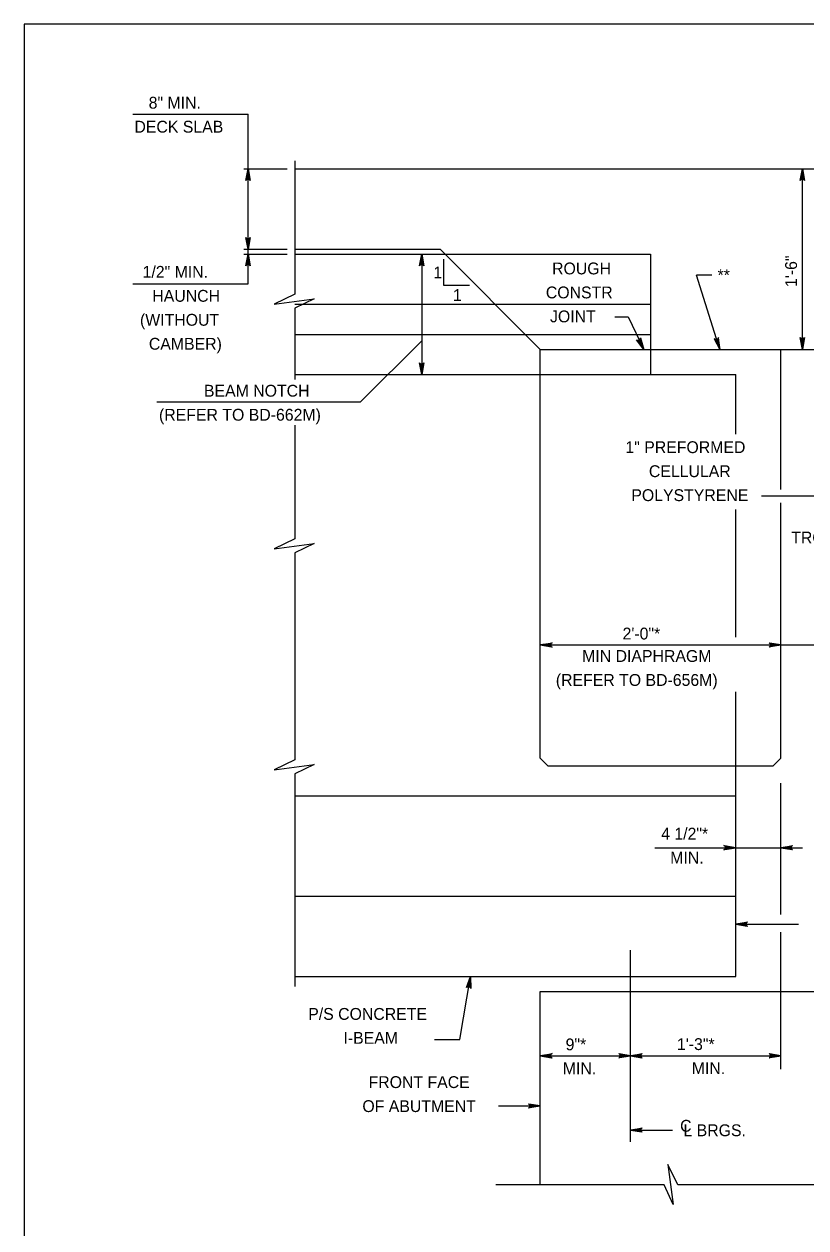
# Model space of a CAD drawing. Extents: x 636530 to 644067, y 294168 to 299122.
# Drawn here: x 639887.8 to 640085.9, y 295036.7 to 295341.5 of the extents above; entities that cross this region are included whole.
import ezdxf

# ---------------------------------------------------------------- set-up
doc = ezdxf.new("R2010")
doc.units = 0
doc.layers.add('1', color=7, linetype='Continuous')

msp = doc.modelspace()

# ---------------------------------------------------------------- linework, layer by layer
at = {"layer": '1'}
for p, q in [((640673.78, 295341.48), (639887.78, 295341.48)), ((639887.78, 295341.48), (639887.78, 294777.48)), ((639915.37, 295318.67), (639944.54, 295318.67)), ((639944.54, 295284.5), (639944.54, 295318.67)), ((639956.37, 295306.81), (639956.37, 295273.07)), ((639943.43, 295304.82), (639954.42, 295304.82)), ((639956.37, 295304.82), (640132.18, 295304.82)), ((640085.01, 295259.1), (640085.01, 295304.82)), ((639943.43, 295284.5), (639954.42, 295284.5)), ((639943.43, 295283.23), (639954.42, 295283.23)), ((639944.54, 295275.67), (639944.54, 295284.5)), ((639956.37, 295284.5), (639993.19, 295284.5)), ((639956.37, 295283.23), (639994.46, 295283.23)), ((639988.54, 295283.23), (639988.54, 295252.75)), ((640018.59, 295259.1), (639993.19, 295284.5)), ((639994.07, 295281.95), (639994.07, 295275.37)), ((639994.46, 295283.23), (640046.53, 295283.23)), ((640046.53, 295283.23), (640046.53, 295252.75)), ((639915.37, 295275.67), (639944.54, 295275.67)), ((640062.04, 295277.94), (640058.19, 295277.94)), ((640064.09, 295259.1), (640058.19, 295277.94)), ((639994.07, 295275.37), (640000.65, 295275.37)), ((639956.37, 295270.53), (640007.16, 295270.53)), ((639956.37, 295269.55), (639956.37, 295251.48)), ((640007.16, 295270.53), (640046.53, 295270.53)), ((640037.44, 295267.34), (640040.83, 295267.34)), ((640040.83, 295267.34), (640044.8, 295259.1)), ((639956.37, 295262.91), (640014.78, 295262.91)), ((639988.54, 295261.26), (639973.07, 295245.82)), ((640014.78, 295262.91), (640046.53, 295262.91)), ((640018.59, 295155.59), (640018.59, 295259.1)), ((640018.59, 295259.1), (640079.55, 295259.1)), ((640079.55, 295259.1), (640154.34, 295259.1)), ((640079.55, 295223.66), (640079.55, 295259.1)), ((639956.37, 295252.75), (640018.59, 295252.75)), ((640018.59, 295252.75), (640068.12, 295252.75)), ((640068.12, 295237.67), (640068.12, 295252.75)), ((639921.4, 295245.82), (639973.07, 295245.82)), ((639956.37, 295239.9), (639956.37, 295211.12)), ((640074.6, 295222), (640097.03, 295222)), ((640068.12, 295186.25), (640068.12, 295218.56)), ((640079.55, 295155.59), (640079.55, 295220.23)), ((639956.37, 295207.61), (639956.37, 295155.18)), ((640018.59, 295184.27), (640137.46, 295184.27)), ((640068.12, 295153.69), (640068.12, 295172.39)), ((640018.59, 295155.59), (640020.49, 295153.69)), ((640020.49, 295153.69), (640077.64, 295153.69)), ((640068.12, 295100.35), (640068.12, 295153.69)), ((640077.64, 295153.69), (640079.55, 295155.59)), ((639956.37, 295151.66), (639956.37, 295097.79)), ((640079.55, 295116), (640079.55, 295149.25)), ((639956.37, 295146.07), (640068.12, 295146.07)), ((640047.63, 295132.93), (640085.04, 295132.93)), ((639956.37, 295120.67), (640068.12, 295120.67)), ((640068.12, 295113.59), (640083.98, 295113.59)), ((640079.55, 295076.91), (640079.55, 295111.58)), ((640041.45, 295058.46), (640041.45, 295107.01)), ((639956.37, 295100.35), (640068.12, 295100.35)), ((639998.17, 295084.41), (640000.94, 295100.35)), ((640018.59, 295096.54), (640094.79, 295096.54)), ((640018.59, 295047.58), (640018.59, 295096.54)), ((639991.77, 295084.41), (639998.17, 295084.41)), ((640018.59, 295080.26), (640041.45, 295080.26)), ((640041.45, 295080.26), (640079.55, 295080.26)), ((640007.96, 295067.56), (640018.59, 295067.56)), ((640041.45, 295061.46), (640052.08, 295061.46)), ((640049.94, 295047.58), (640007.29, 295047.58)), ((640102.08, 295047.58), (640053.46, 295047.58))]:
    msp.add_line(p, q, dxfattribs=at)
for points in [[(639944.54, 295304.82), (639945.1, 295301.84), (639945.02, 295301.95), (639944.94, 295302.07), (639944.84, 295302.12), (639944.74, 295302.18), (639944.64, 295302.2), (639944.54, 295302.22), (639944.44, 295302.2), (639944.34, 295302.18), (639944.24, 295302.12), (639944.14, 295302.07), (639944.06, 295301.95), (639943.98, 295301.84), (639944.54, 295304.82), (639944.06, 295301.95), (639944.14, 295302.07), (639944.54, 295304.82), (639944.24, 295302.12), (639944.34, 295302.18), (639944.54, 295304.82), (639944.44, 295302.2), (639944.54, 295302.22), (639944.54, 295304.82), (639944.64, 295302.2), (639944.74, 295302.18), (639944.54, 295304.82), (639944.84, 295302.12), (639944.94, 295302.07), (639944.54, 295304.82), (639945.02, 295301.95)], [(640085.01, 295304.82), (640085.57, 295301.84), (640085.41, 295302.07), (640085.21, 295302.18), (640085.01, 295302.22), (640084.81, 295302.18), (640084.61, 295302.07), (640084.45, 295301.84), (640085.01, 295304.82), (640084.61, 295302.07), (640084.81, 295302.18), (640085.01, 295304.82), (640085.01, 295302.22), (640085.21, 295302.18), (640085.01, 295304.82), (640085.41, 295302.07)], [(639944.54, 295284.5), (639943.98, 295287.48), (639944.06, 295287.36), (639944.14, 295287.25), (639944.24, 295287.19), (639944.34, 295287.13), (639944.44, 295287.11), (639944.54, 295287.1), (639944.64, 295287.11), (639944.74, 295287.13), (639944.84, 295287.19), (639944.94, 295287.25), (639945.02, 295287.36), (639945.1, 295287.48), (639944.54, 295284.5), (639945.02, 295287.36), (639944.94, 295287.25), (639944.54, 295284.5), (639944.84, 295287.19), (639944.74, 295287.13), (639944.54, 295284.5), (639944.64, 295287.11), (639944.54, 295287.1), (639944.54, 295284.5), (639944.44, 295287.11), (639944.34, 295287.13), (639944.54, 295284.5), (639944.24, 295287.19), (639944.14, 295287.25), (639944.54, 295284.5), (639944.06, 295287.36)], [(639944.54, 295283.23), (639945.1, 295280.25), (639945.02, 295280.36), (639944.94, 295280.48), (639944.84, 295280.54), (639944.74, 295280.59), (639944.64, 295280.61), (639944.54, 295280.63), (639944.44, 295280.61), (639944.34, 295280.59), (639944.24, 295280.54), (639944.14, 295280.48), (639944.06, 295280.36), (639943.98, 295280.25), (639944.54, 295283.23), (639944.06, 295280.36), (639944.14, 295280.48), (639944.54, 295283.23), (639944.24, 295280.54), (639944.34, 295280.59), (639944.54, 295283.23), (639944.44, 295280.61), (639944.54, 295280.63), (639944.54, 295283.23), (639944.64, 295280.61), (639944.74, 295280.59), (639944.54, 295283.23), (639944.84, 295280.54), (639944.94, 295280.48), (639944.54, 295283.23), (639945.02, 295280.36)], [(639988.54, 295283.23), (639989.1, 295280.25), (639989.02, 295280.36), (639988.94, 295280.48), (639988.84, 295280.54), (639988.74, 295280.59), (639988.64, 295280.61), (639988.54, 295280.63), (639988.44, 295280.61), (639988.34, 295280.59), (639988.24, 295280.54), (639988.14, 295280.48), (639988.06, 295280.36), (639987.98, 295280.25), (639988.54, 295283.23), (639988.06, 295280.36), (639988.14, 295280.48), (639988.54, 295283.23), (639988.24, 295280.54), (639988.34, 295280.59), (639988.54, 295283.23), (639988.44, 295280.61), (639988.54, 295280.63), (639988.54, 295283.23), (639988.64, 295280.61), (639988.74, 295280.59), (639988.54, 295283.23), (639988.84, 295280.54), (639988.94, 295280.48), (639988.54, 295283.23), (639989.02, 295280.36)], [(639956.37, 295273.07), (639951.18, 295270.53), (639961.33, 295271.91), (639956.37, 295269.55)], [(640044.8, 295259.1), (640043.01, 295261.54), (640043.13, 295261.47), (640043.25, 295261.4), (640043.37, 295261.39), (640043.48, 295261.38), (640043.58, 295261.41), (640043.68, 295261.44), (640043.76, 295261.5), (640043.84, 295261.56), (640043.91, 295261.66), (640043.97, 295261.75), (640043.99, 295261.89), (640044.01, 295262.03), (640044.8, 295259.1), (640043.99, 295261.89), (640043.97, 295261.75), (640044.8, 295259.1), (640043.91, 295261.66), (640043.84, 295261.56), (640044.8, 295259.1), (640043.76, 295261.5), (640043.68, 295261.44), (640044.8, 295259.1), (640043.58, 295261.41), (640043.48, 295261.38), (640044.8, 295259.1), (640043.37, 295261.39), (640043.25, 295261.4), (640044.8, 295259.1), (640043.13, 295261.47)], [(640064.09, 295259.1), (640063.74, 295262.11), (640063.7, 295261.98), (640063.65, 295261.84), (640063.58, 295261.76), (640063.5, 295261.67), (640063.41, 295261.63), (640063.32, 295261.58), (640063.22, 295261.57), (640063.12, 295261.55), (640063, 295261.58), (640062.89, 295261.61), (640062.78, 295261.69), (640062.67, 295261.78), (640064.09, 295259.1), (640062.78, 295261.69), (640062.89, 295261.61), (640064.09, 295259.1), (640063, 295261.58), (640063.12, 295261.55), (640064.09, 295259.1), (640063.22, 295261.57), (640063.32, 295261.58), (640064.09, 295259.1), (640063.41, 295261.63), (640063.5, 295261.67), (640064.09, 295259.1), (640063.58, 295261.76), (640063.65, 295261.84), (640064.09, 295259.1), (640063.7, 295261.98)], [(640085.01, 295259.1), (640084.45, 295262.08), (640084.61, 295261.85), (640084.81, 295261.73), (640085.01, 295261.7), (640085.21, 295261.73), (640085.41, 295261.85), (640085.57, 295262.08), (640085.01, 295259.1), (640085.41, 295261.85), (640085.21, 295261.73), (640085.01, 295259.1), (640085.01, 295261.7), (640084.81, 295261.73), (640085.01, 295259.1), (640084.61, 295261.85)], [(639988.54, 295252.75), (639987.98, 295255.73), (639988.06, 295255.62), (639988.14, 295255.5), (639988.24, 295255.44), (639988.34, 295255.38), (639988.44, 295255.37), (639988.54, 295255.35), (639988.64, 295255.37), (639988.74, 295255.38), (639988.84, 295255.44), (639988.94, 295255.5), (639989.02, 295255.62), (639989.1, 295255.73), (639988.54, 295252.75), (639989.02, 295255.62), (639988.94, 295255.5), (639988.54, 295252.75), (639988.84, 295255.44), (639988.74, 295255.38), (639988.54, 295252.75), (639988.64, 295255.37), (639988.54, 295255.35), (639988.54, 295252.75), (639988.44, 295255.37), (639988.34, 295255.38), (639988.54, 295252.75), (639988.24, 295255.44), (639988.14, 295255.5), (639988.54, 295252.75), (639988.06, 295255.62)], [(639956.37, 295211.12), (639951.18, 295208.59), (639961.33, 295209.97), (639956.37, 295207.61)], [(640018.59, 295184.27), (640021.57, 295184.83), (640021.46, 295184.75), (640021.34, 295184.67), (640021.28, 295184.57), (640021.22, 295184.47), (640021.21, 295184.37), (640021.19, 295184.27), (640021.21, 295184.17), (640021.22, 295184.07), (640021.28, 295183.97), (640021.34, 295183.87), (640021.46, 295183.79), (640021.57, 295183.71), (640018.59, 295184.27), (640021.46, 295183.79), (640021.34, 295183.87), (640018.59, 295184.27), (640021.28, 295183.97), (640021.22, 295184.07), (640018.59, 295184.27), (640021.21, 295184.17), (640021.19, 295184.27), (640018.59, 295184.27), (640021.21, 295184.37), (640021.22, 295184.47), (640018.59, 295184.27), (640021.28, 295184.57), (640021.34, 295184.67), (640018.59, 295184.27), (640021.46, 295184.75)], [(640079.55, 295184.27), (640076.57, 295183.71), (640076.68, 295183.79), (640076.8, 295183.87), (640076.86, 295183.97), (640076.92, 295184.07), (640076.93, 295184.17), (640076.95, 295184.27), (640076.93, 295184.37), (640076.92, 295184.47), (640076.86, 295184.57), (640076.8, 295184.67), (640076.68, 295184.75), (640076.57, 295184.83), (640079.55, 295184.27), (640076.68, 295184.75), (640076.8, 295184.67), (640079.55, 295184.27), (640076.86, 295184.57), (640076.92, 295184.47), (640079.55, 295184.27), (640076.93, 295184.37), (640076.95, 295184.27), (640079.55, 295184.27), (640076.93, 295184.17), (640076.92, 295184.07), (640079.55, 295184.27), (640076.86, 295183.97), (640076.8, 295183.87), (640079.55, 295184.27), (640076.68, 295183.79)], [(639956.37, 295155.18), (639951.18, 295152.65), (639961.33, 295154.03), (639956.37, 295151.66)], [(640068.12, 295132.93), (640065.14, 295132.37), (640065.25, 295132.45), (640065.37, 295132.53), (640065.43, 295132.63), (640065.49, 295132.73), (640065.5, 295132.83), (640065.52, 295132.93), (640065.5, 295133.03), (640065.49, 295133.13), (640065.43, 295133.23), (640065.37, 295133.33), (640065.25, 295133.41), (640065.14, 295133.49), (640068.12, 295132.93), (640065.25, 295133.41), (640065.37, 295133.33), (640068.12, 295132.93), (640065.43, 295133.23), (640065.49, 295133.13), (640068.12, 295132.93), (640065.5, 295133.03), (640065.52, 295132.93), (640068.12, 295132.93), (640065.5, 295132.83), (640065.49, 295132.73), (640068.12, 295132.93), (640065.43, 295132.63), (640065.37, 295132.53), (640068.12, 295132.93), (640065.25, 295132.45)], [(640079.55, 295132.93), (640082.53, 295133.49), (640082.42, 295133.41), (640082.3, 295133.33), (640082.24, 295133.23), (640082.18, 295133.13), (640082.17, 295133.03), (640082.15, 295132.93), (640082.17, 295132.83), (640082.18, 295132.73), (640082.24, 295132.63), (640082.3, 295132.53), (640082.42, 295132.45), (640082.53, 295132.37), (640079.55, 295132.93), (640082.42, 295132.45), (640082.3, 295132.53), (640079.55, 295132.93), (640082.24, 295132.63), (640082.18, 295132.73), (640079.55, 295132.93), (640082.17, 295132.83), (640082.15, 295132.93), (640079.55, 295132.93), (640082.17, 295133.03), (640082.18, 295133.13), (640079.55, 295132.93), (640082.24, 295133.23), (640082.3, 295133.33), (640079.55, 295132.93), (640082.42, 295133.41)], [(640068.12, 295113.59), (640071.1, 295114.15), (640070.99, 295114.07), (640070.87, 295113.99), (640070.81, 295113.89), (640070.75, 295113.79), (640070.74, 295113.69), (640070.72, 295113.59), (640070.74, 295113.49), (640070.75, 295113.39), (640070.81, 295113.29), (640070.87, 295113.19), (640070.99, 295113.11), (640071.1, 295113.03), (640068.12, 295113.59), (640070.99, 295113.11), (640070.87, 295113.19), (640068.12, 295113.59), (640070.81, 295113.29), (640070.75, 295113.39), (640068.12, 295113.59), (640070.74, 295113.49), (640070.72, 295113.59), (640068.12, 295113.59), (640070.74, 295113.69), (640070.75, 295113.79), (640068.12, 295113.59), (640070.81, 295113.89), (640070.87, 295113.99), (640068.12, 295113.59), (640070.99, 295114.07)], [(640000.94, 295100.35), (640000.98, 295097.31), (640000.92, 295097.44), (640000.86, 295097.57), (640000.77, 295097.64), (640000.69, 295097.72), (640000.59, 295097.75), (640000.49, 295097.79), (640000.39, 295097.79), (640000.29, 295097.79), (640000.18, 295097.75), (640000.07, 295097.71), (639999.98, 295097.61), (639999.88, 295097.51), (640000.94, 295100.35), (639999.98, 295097.61), (640000.07, 295097.71), (640000.94, 295100.35), (640000.18, 295097.75), (640000.29, 295097.79), (640000.94, 295100.35), (640000.39, 295097.79), (640000.49, 295097.79), (640000.94, 295100.35), (640000.59, 295097.75), (640000.69, 295097.72), (640000.94, 295100.35), (640000.77, 295097.64), (640000.86, 295097.57), (640000.94, 295100.35), (640000.92, 295097.44)], [(640018.59, 295080.26), (640021.57, 295080.82), (640021.46, 295080.74), (640021.34, 295080.66), (640021.28, 295080.56), (640021.22, 295080.46), (640021.21, 295080.36), (640021.19, 295080.26), (640021.21, 295080.16), (640021.22, 295080.06), (640021.28, 295079.96), (640021.34, 295079.86), (640021.46, 295079.78), (640021.57, 295079.7), (640018.59, 295080.26), (640021.46, 295079.78), (640021.34, 295079.86), (640018.59, 295080.26), (640021.28, 295079.96), (640021.22, 295080.06), (640018.59, 295080.26), (640021.21, 295080.16), (640021.19, 295080.26), (640018.59, 295080.26), (640021.21, 295080.36), (640021.22, 295080.46), (640018.59, 295080.26), (640021.28, 295080.56), (640021.34, 295080.66), (640018.59, 295080.26), (640021.46, 295080.74)], [(640041.45, 295080.26), (640038.47, 295079.7), (640038.58, 295079.78), (640038.7, 295079.86), (640038.76, 295079.96), (640038.82, 295080.06), (640038.83, 295080.16), (640038.85, 295080.26), (640038.83, 295080.36), (640038.82, 295080.46), (640038.76, 295080.56), (640038.7, 295080.66), (640038.58, 295080.74), (640038.47, 295080.82), (640041.45, 295080.26), (640038.58, 295080.74), (640038.7, 295080.66), (640041.45, 295080.26), (640038.76, 295080.56), (640038.82, 295080.46), (640041.45, 295080.26), (640038.83, 295080.36), (640038.85, 295080.26), (640041.45, 295080.26), (640038.83, 295080.16), (640038.82, 295080.06), (640041.45, 295080.26), (640038.76, 295079.96), (640038.7, 295079.86), (640041.45, 295080.26), (640038.58, 295079.78)], [(640041.45, 295080.26), (640044.43, 295080.82), (640044.32, 295080.74), (640044.2, 295080.66), (640044.14, 295080.56), (640044.08, 295080.46), (640044.07, 295080.36), (640044.05, 295080.26), (640044.07, 295080.16), (640044.08, 295080.06), (640044.14, 295079.96), (640044.2, 295079.86), (640044.32, 295079.78), (640044.43, 295079.7), (640041.45, 295080.26), (640044.32, 295079.78), (640044.2, 295079.86), (640041.45, 295080.26), (640044.14, 295079.96), (640044.08, 295080.06), (640041.45, 295080.26), (640044.07, 295080.16), (640044.05, 295080.26), (640041.45, 295080.26), (640044.07, 295080.36), (640044.08, 295080.46), (640041.45, 295080.26), (640044.14, 295080.56), (640044.2, 295080.66), (640041.45, 295080.26), (640044.32, 295080.74)], [(640079.55, 295080.26), (640076.57, 295079.7), (640076.68, 295079.78), (640076.8, 295079.86), (640076.86, 295079.96), (640076.92, 295080.06), (640076.93, 295080.16), (640076.95, 295080.26), (640076.93, 295080.36), (640076.92, 295080.46), (640076.86, 295080.56), (640076.8, 295080.66), (640076.68, 295080.74), (640076.57, 295080.82), (640079.55, 295080.26), (640076.68, 295080.74), (640076.8, 295080.66), (640079.55, 295080.26), (640076.86, 295080.56), (640076.92, 295080.46), (640079.55, 295080.26), (640076.93, 295080.36), (640076.95, 295080.26), (640079.55, 295080.26), (640076.93, 295080.16), (640076.92, 295080.06), (640079.55, 295080.26), (640076.86, 295079.96), (640076.8, 295079.86), (640079.55, 295080.26), (640076.68, 295079.78)], [(640018.59, 295067.56), (640015.61, 295067), (640015.72, 295067.08), (640015.84, 295067.16), (640015.9, 295067.26), (640015.96, 295067.36), (640015.97, 295067.46), (640015.99, 295067.56), (640015.97, 295067.66), (640015.96, 295067.76), (640015.9, 295067.86), (640015.84, 295067.96), (640015.72, 295068.04), (640015.61, 295068.12), (640018.59, 295067.56), (640015.72, 295068.04), (640015.84, 295067.96), (640018.59, 295067.56), (640015.9, 295067.86), (640015.96, 295067.76), (640018.59, 295067.56), (640015.97, 295067.66), (640015.99, 295067.56), (640018.59, 295067.56), (640015.97, 295067.46), (640015.96, 295067.36), (640018.59, 295067.56), (640015.9, 295067.26), (640015.84, 295067.16), (640018.59, 295067.56), (640015.72, 295067.08)], [(640041.45, 295061.46), (640044.43, 295062.01), (640044.32, 295061.94), (640044.2, 295061.86), (640044.14, 295061.76), (640044.08, 295061.66), (640044.07, 295061.56), (640044.05, 295061.46), (640044.07, 295061.36), (640044.08, 295061.26), (640044.14, 295061.16), (640044.2, 295061.06), (640044.32, 295060.98), (640044.43, 295060.9), (640041.45, 295061.46), (640044.32, 295060.98), (640044.2, 295061.06), (640041.45, 295061.46), (640044.14, 295061.16), (640044.08, 295061.26), (640041.45, 295061.46), (640044.07, 295061.36), (640044.05, 295061.46), (640041.45, 295061.46), (640044.07, 295061.56), (640044.08, 295061.66), (640041.45, 295061.46), (640044.14, 295061.76), (640044.2, 295061.86), (640041.45, 295061.46), (640044.32, 295061.94)], [(640053.46, 295047.58), (640050.92, 295052.76), (640052.3, 295042.62), (640049.94, 295047.58)]]:
    msp.add_lwpolyline(points, dxfattribs=at)

# ---------------------------------------------------------------- texts
for s, rotation, p in [('8" MIN.', 360, (639919.36, 295320.06)), ('DECK SLAB', 360, (639915.75, 295313.99)), ('1\'-6"', 90, (640083.64, 295274.9)), ('1/2" MIN.', 360, (639917.82, 295277.24)), ('HAUNCH', 360, (639920.28, 295271.17)), ('(WITHOUT', 360, (639917.16, 295265.1)), ('CAMBER)', 360, (639919.41, 295259.03)), ('1" PREFORMED', 360, (640040.16, 295232.85)), ('CELLULAR', 360, (640046.11, 295226.77)), ('POLYSTYRENE', 360, (640041.66, 295220.7))]:
    msp.add_text(s, height=3, rotation=rotation, dxfattribs=at).set_placement(p)
for s, p in [('1', (639991.51, 295277.08)), ('ROUGH', (640021.58, 295278.1)), ('**', (640063.51, 295276.42)), ('1', (639996.46, 295271.36)), ('CONSTR', (640020, 295272.03)), (' JOINT', (640019.94, 295265.96)), ('BEAM NOTCH', (639933.37, 295247.14)), ('(REFER TO BD-662M)', (639921.98, 295241.06)), ('TROWEL SMOOTH', (640082.18, 295209.97)), ('2\'-0"*', (640039.43, 295185.66)), ('MIN DIAPHRAGM', (640029.2, 295179.98)), ('(REFER TO BD-656M)', (640022.52, 295173.91)), ('4 1/2"*', (640049.22, 295135)), ('MIN.', (640051.51, 295128.93)), ('P/S CONCRETE', (639959.79, 295089.36)), ('I-BEAM', (639968.71, 295083.29)), ('9"*', (640025.01, 295081.64)), ('1\'-3"*', (640053.22, 295081.71)), ('MIN.', (640024.3, 295075.57)), ('MIN.', (640056.97, 295075.64)), ('FRONT FACE', (639975.08, 295072.09)), ('OF ABUTMENT', (639973.51, 295066.01)), ('C', (640054.02, 295061.03)), ('L BRGS.', (640054.87, 295059.9))]:
    msp.add_text(s, height=3, dxfattribs=at).set_placement(p)

doc.saveas('drawing.dxf')
